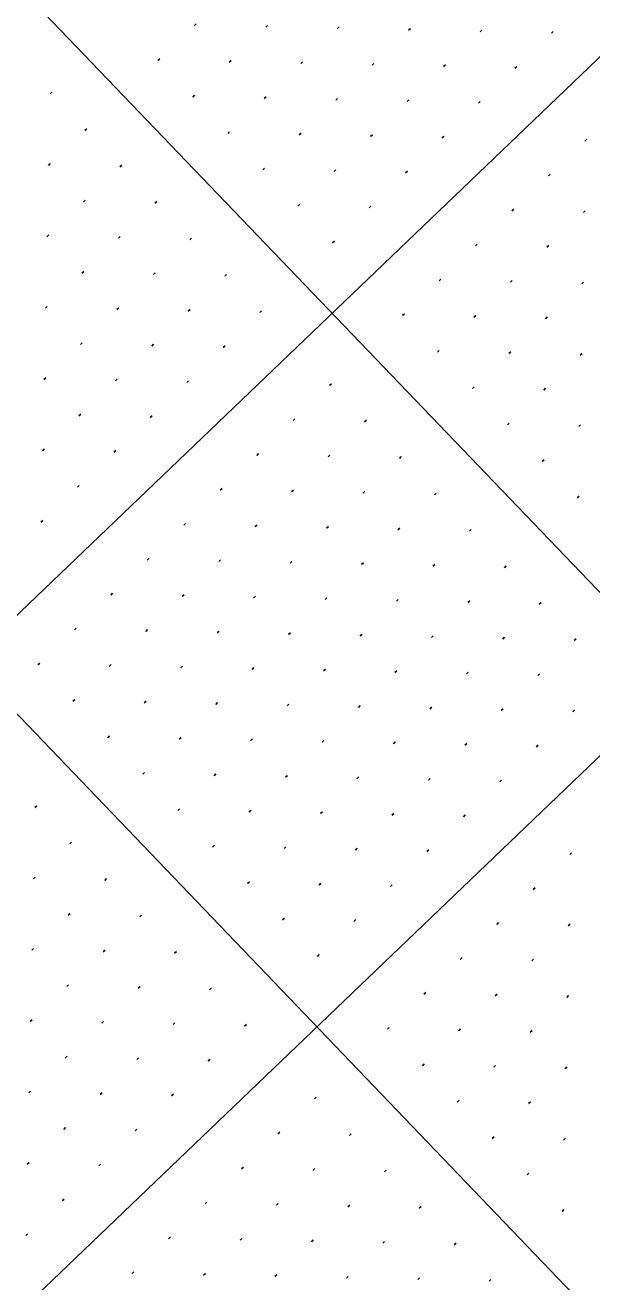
# Model space of a CAD drawing. Extents: x 2148987 to 2151117, y 142806 to 144993.
# Drawn here: x 2149366.7 to 2149422.8, y 143413.2 to 143537.7 of the extents above; entities that cross this region are included whole.
import ezdxf

# ---------------------------------------------------------------- set-up
doc = ezdxf.new("R2010")
doc.units = 0
doc.layers.add('PR_PIER_PH3', color=7, linetype='Continuous')
doc.layers.add('SHT_Profile_Grid_Minor', color=7, linetype='Continuous')

msp = doc.modelspace()

# ---------------------------------------------------------------- linework, layer by layer
at = {"layer": 'PR_PIER_PH3'}
for p, q in [((2150434.94, 144503.77), (2149297.81, 143414.02)), ((2150469.54, 144467.67), (2149332.4, 143377.92)), ((2149258.7, 143653.55), (2149504.33, 143397.25)), ((2149222.6, 143618.96), (2149468.23, 143362.65))]:
    msp.add_line(p, q, dxfattribs=at)
at = {"layer": 'SHT_Profile_Grid_Minor'}
for p, q in [((2149383.63, 143537.82), (2149383.45, 143537.65)), ((2149390.7, 143537.67), (2149390.52, 143537.5)), ((2149397.77, 143537.52), (2149397.59, 143537.35)), ((2149404.84, 143537.37), (2149404.66, 143537.2)), ((2149411.91, 143537.22), (2149411.73, 143537.05)), ((2149418.98, 143537.07), (2149418.8, 143536.9)), ((2149380.02, 143534.36), (2149379.84, 143534.19)), ((2149387.09, 143534.21), (2149386.91, 143534.04)), ((2149394.16, 143534.06), (2149393.98, 143533.89)), ((2149401.23, 143533.91), (2149401.05, 143533.74)), ((2149408.3, 143533.76), (2149408.12, 143533.59)), ((2149415.37, 143533.61), (2149415.19, 143533.44)), ((2149369.35, 143531.05), (2149369.16, 143530.88)), ((2149383.48, 143530.75), (2149383.3, 143530.58)), ((2149390.55, 143530.6), (2149390.37, 143530.43)), ((2149397.62, 143530.45), (2149397.44, 143530.28)), ((2149404.69, 143530.3), (2149404.51, 143530.13)), ((2149411.76, 143530.15), (2149411.58, 143529.98)), ((2149372.8, 143527.44), (2149372.62, 143527.27)), ((2149386.94, 143527.14), (2149386.76, 143526.97)), ((2149394.01, 143526.99), (2149393.83, 143526.82)), ((2149401.08, 143526.84), (2149400.9, 143526.67)), ((2149408.15, 143526.69), (2149407.97, 143526.52)), ((2149422.29, 143526.39), (2149422.11, 143526.22)), ((2149369.19, 143523.98), (2149369.01, 143523.81)), ((2149376.26, 143523.83), (2149376.08, 143523.66)), ((2149390.4, 143523.53), (2149390.22, 143523.36)), ((2149397.47, 143523.38), (2149397.29, 143523.21)), ((2149404.54, 143523.23), (2149404.36, 143523.06)), ((2149418.68, 143522.93), (2149418.5, 143522.76)), ((2149372.65, 143520.37), (2149372.47, 143520.2)), ((2149379.72, 143520.22), (2149379.54, 143520.05)), ((2149393.86, 143519.92), (2149393.68, 143519.75)), ((2149400.93, 143519.77), (2149400.75, 143519.6)), ((2149415.07, 143519.47), (2149414.89, 143519.3)), ((2149422.14, 143519.32), (2149421.96, 143519.15)), ((2149369.04, 143516.91), (2149368.86, 143516.74)), ((2149376.11, 143516.76), (2149375.93, 143516.59)), ((2149383.18, 143516.61), (2149383, 143516.44)), ((2149397.32, 143516.31), (2149397.14, 143516.14)), ((2149411.46, 143516.01), (2149411.28, 143515.84)), ((2149418.53, 143515.86), (2149418.35, 143515.69)), ((2149372.5, 143513.3), (2149372.32, 143513.13)), ((2149379.57, 143513.15), (2149379.39, 143512.98)), ((2149386.64, 143513), (2149386.46, 143512.83)), ((2149407.85, 143512.55), (2149407.67, 143512.38)), ((2149414.92, 143512.4), (2149414.74, 143512.23)), ((2149421.99, 143512.25), (2149421.81, 143512.08)), ((2149368.89, 143509.84), (2149368.71, 143509.67)), ((2149375.96, 143509.69), (2149375.78, 143509.52)), ((2149383.03, 143509.54), (2149382.85, 143509.37)), ((2149390.1, 143509.39), (2149389.92, 143509.22)), ((2149404.24, 143509.09), (2149404.06, 143508.92)), ((2149411.31, 143508.94), (2149411.13, 143508.77)), ((2149418.38, 143508.79), (2149418.2, 143508.62)), ((2149372.35, 143506.23), (2149372.17, 143506.06)), ((2149379.42, 143506.08), (2149379.24, 143505.91)), ((2149386.49, 143505.93), (2149386.31, 143505.76)), ((2149407.7, 143505.48), (2149407.52, 143505.31)), ((2149414.77, 143505.33), (2149414.59, 143505.16)), ((2149421.84, 143505.18), (2149421.66, 143505.01)), ((2149368.74, 143502.77), (2149368.56, 143502.6)), ((2149375.81, 143502.62), (2149375.63, 143502.45)), ((2149382.88, 143502.47), (2149382.7, 143502.3)), ((2149397.02, 143502.17), (2149396.84, 143502)), ((2149411.16, 143501.87), (2149410.98, 143501.7)), ((2149418.23, 143501.72), (2149418.05, 143501.55)), ((2149372.2, 143499.16), (2149372.02, 143498.99)), ((2149379.27, 143499.01), (2149379.09, 143498.84)), ((2149393.41, 143498.71), (2149393.23, 143498.54)), ((2149400.48, 143498.56), (2149400.3, 143498.39)), ((2149414.62, 143498.26), (2149414.44, 143498.09)), ((2149421.69, 143498.11), (2149421.51, 143497.94)), ((2149368.59, 143495.71), (2149368.41, 143495.53)), ((2149375.66, 143495.55), (2149375.48, 143495.38)), ((2149389.8, 143495.25), (2149389.62, 143495.08)), ((2149396.87, 143495.1), (2149396.69, 143494.93)), ((2149403.94, 143494.95), (2149403.76, 143494.78)), ((2149418.08, 143494.65), (2149417.9, 143494.48)), ((2149372.05, 143492.1), (2149371.87, 143491.92)), ((2149386.19, 143491.79), (2149386.01, 143491.62)), ((2149393.26, 143491.64), (2149393.08, 143491.47)), ((2149400.33, 143491.49), (2149400.15, 143491.32)), ((2149407.4, 143491.34), (2149407.22, 143491.17)), ((2149421.54, 143491.04), (2149421.36, 143490.87)), ((2149368.44, 143488.64), (2149368.26, 143488.46)), ((2149382.58, 143488.33), (2149382.4, 143488.16)), ((2149389.65, 143488.18), (2149389.47, 143488.01)), ((2149396.72, 143488.03), (2149396.54, 143487.86)), ((2149403.79, 143487.88), (2149403.61, 143487.71)), ((2149410.86, 143487.73), (2149410.68, 143487.56)), ((2149378.97, 143484.88), (2149378.79, 143484.7)), ((2149386.04, 143484.72), (2149385.86, 143484.55)), ((2149393.11, 143484.57), (2149392.93, 143484.4)), ((2149400.18, 143484.42), (2149400, 143484.25)), ((2149407.25, 143484.27), (2149407.07, 143484.1)), ((2149414.32, 143484.12), (2149414.14, 143483.95)), ((2149375.36, 143481.42), (2149375.18, 143481.24)), ((2149382.43, 143481.27), (2149382.25, 143481.09)), ((2149389.5, 143481.12), (2149389.32, 143480.94)), ((2149396.57, 143480.96), (2149396.39, 143480.79)), ((2149403.64, 143480.81), (2149403.46, 143480.64)), ((2149410.71, 143480.66), (2149410.53, 143480.49)), ((2149417.78, 143480.51), (2149417.6, 143480.34)), ((2149371.75, 143477.96), (2149371.57, 143477.78)), ((2149378.82, 143477.81), (2149378.64, 143477.63)), ((2149385.89, 143477.66), (2149385.71, 143477.48)), ((2149392.96, 143477.51), (2149392.78, 143477.33)), ((2149400.03, 143477.35), (2149399.85, 143477.18)), ((2149407.1, 143477.2), (2149406.92, 143477.03)), ((2149414.17, 143477.05), (2149413.99, 143476.88)), ((2149421.24, 143476.9), (2149421.06, 143476.73)), ((2149368.14, 143474.5), (2149367.96, 143474.32)), ((2149375.21, 143474.35), (2149375.03, 143474.17)), ((2149382.28, 143474.2), (2149382.1, 143474.02)), ((2149389.35, 143474.05), (2149389.17, 143473.87)), ((2149396.42, 143473.9), (2149396.24, 143473.72)), ((2149403.49, 143473.74), (2149403.31, 143473.57)), ((2149410.56, 143473.59), (2149410.38, 143473.42)), ((2149417.63, 143473.44), (2149417.45, 143473.27)), ((2149371.6, 143470.89), (2149371.42, 143470.71)), ((2149378.67, 143470.74), (2149378.49, 143470.56)), ((2149385.74, 143470.59), (2149385.56, 143470.41)), ((2149392.81, 143470.44), (2149392.63, 143470.26)), ((2149399.88, 143470.29), (2149399.7, 143470.11)), ((2149406.95, 143470.13), (2149406.77, 143469.96)), ((2149414.02, 143469.98), (2149413.84, 143469.81)), ((2149421.09, 143469.83), (2149420.91, 143469.66)), ((2149375.06, 143467.28), (2149374.88, 143467.1)), ((2149382.13, 143467.13), (2149381.95, 143466.95)), ((2149389.2, 143466.98), (2149389.02, 143466.8)), ((2149396.27, 143466.83), (2149396.09, 143466.65)), ((2149403.34, 143466.68), (2149403.16, 143466.5)), ((2149410.41, 143466.52), (2149410.23, 143466.35)), ((2149417.48, 143466.37), (2149417.3, 143466.2)), ((2149378.52, 143463.67), (2149378.34, 143463.49)), ((2149385.59, 143463.52), (2149385.41, 143463.34)), ((2149392.66, 143463.37), (2149392.48, 143463.19)), ((2149399.73, 143463.22), (2149399.55, 143463.04)), ((2149406.8, 143463.07), (2149406.62, 143462.89)), ((2149413.87, 143462.91), (2149413.69, 143462.74)), ((2149367.84, 143460.36), (2149367.66, 143460.18)), ((2149381.98, 143460.06), (2149381.8, 143459.88)), ((2149389.05, 143459.91), (2149388.87, 143459.73)), ((2149396.12, 143459.76), (2149395.94, 143459.58)), ((2149403.19, 143459.61), (2149403.01, 143459.43)), ((2149410.26, 143459.46), (2149410.08, 143459.28)), ((2149371.3, 143456.75), (2149371.12, 143456.58)), ((2149385.44, 143456.45), (2149385.26, 143456.27)), ((2149392.51, 143456.3), (2149392.33, 143456.12)), ((2149399.58, 143456.15), (2149399.4, 143455.97)), ((2149406.65, 143456), (2149406.47, 143455.82)), ((2149420.79, 143455.69), (2149420.61, 143455.52)), ((2149367.69, 143453.29), (2149367.51, 143453.12)), ((2149374.76, 143453.14), (2149374.58, 143452.97)), ((2149388.9, 143452.84), (2149388.72, 143452.66)), ((2149395.97, 143452.69), (2149395.79, 143452.51)), ((2149403.04, 143452.54), (2149402.86, 143452.36)), ((2149417.18, 143452.24), (2149417, 143452.06)), ((2149371.15, 143449.68), (2149370.97, 143449.51)), ((2149378.22, 143449.53), (2149378.04, 143449.36)), ((2149392.36, 143449.23), (2149392.18, 143449.05)), ((2149399.43, 143449.08), (2149399.25, 143448.9)), ((2149413.57, 143448.78), (2149413.39, 143448.6)), ((2149420.64, 143448.63), (2149420.46, 143448.45)), ((2149367.54, 143446.22), (2149367.36, 143446.05)), ((2149374.61, 143446.07), (2149374.43, 143445.9)), ((2149381.68, 143445.92), (2149381.5, 143445.75)), ((2149395.82, 143445.62), (2149395.64, 143445.44)), ((2149409.96, 143445.32), (2149409.78, 143445.14)), ((2149417.03, 143445.17), (2149416.85, 143444.99)), ((2149371, 143442.61), (2149370.82, 143442.44)), ((2149378.07, 143442.46), (2149377.89, 143442.29)), ((2149385.14, 143442.31), (2149384.96, 143442.14)), ((2149406.35, 143441.86), (2149406.17, 143441.68)), ((2149413.42, 143441.71), (2149413.24, 143441.53)), ((2149420.49, 143441.56), (2149420.31, 143441.38)), ((2149367.39, 143439.15), (2149367.21, 143438.98)), ((2149374.46, 143439), (2149374.28, 143438.83)), ((2149381.53, 143438.85), (2149381.35, 143438.68)), ((2149388.6, 143438.7), (2149388.42, 143438.53)), ((2149402.74, 143438.4), (2149402.56, 143438.22)), ((2149409.81, 143438.25), (2149409.63, 143438.07)), ((2149416.88, 143438.1), (2149416.7, 143437.92)), ((2149370.85, 143435.54), (2149370.67, 143435.37)), ((2149377.92, 143435.39), (2149377.74, 143435.22)), ((2149384.99, 143435.24), (2149384.81, 143435.07)), ((2149406.2, 143434.79), (2149406.02, 143434.61)), ((2149413.27, 143434.64), (2149413.09, 143434.46)), ((2149420.34, 143434.49), (2149420.15, 143434.31)), ((2149367.24, 143432.08), (2149367.06, 143431.91)), ((2149374.31, 143431.93), (2149374.13, 143431.76)), ((2149381.38, 143431.78), (2149381.2, 143431.61)), ((2149395.52, 143431.48), (2149395.34, 143431.31)), ((2149409.66, 143431.18), (2149409.48, 143431)), ((2149416.73, 143431.03), (2149416.54, 143430.85)), ((2149370.7, 143428.47), (2149370.52, 143428.3)), ((2149377.77, 143428.32), (2149377.59, 143428.15)), ((2149391.91, 143428.02), (2149391.73, 143427.85)), ((2149398.98, 143427.87), (2149398.8, 143427.7)), ((2149413.12, 143427.57), (2149412.94, 143427.39)), ((2149420.18, 143427.42), (2149420, 143427.24)), ((2149367.09, 143425.01), (2149366.91, 143424.84)), ((2149374.16, 143424.86), (2149373.98, 143424.69)), ((2149388.3, 143424.56), (2149388.12, 143424.39)), ((2149395.37, 143424.41), (2149395.19, 143424.24)), ((2149402.44, 143424.26), (2149402.26, 143424.09)), ((2149416.58, 143423.96), (2149416.39, 143423.78)), ((2149370.55, 143421.4), (2149370.37, 143421.23)), ((2149384.69, 143421.1), (2149384.51, 143420.93)), ((2149391.76, 143420.95), (2149391.58, 143420.78)), ((2149398.83, 143420.8), (2149398.65, 143420.63)), ((2149405.9, 143420.65), (2149405.72, 143420.48)), ((2149420.03, 143420.35), (2149419.85, 143420.17)), ((2149366.94, 143417.94), (2149366.76, 143417.77)), ((2149381.08, 143417.64), (2149380.9, 143417.47)), ((2149388.15, 143417.49), (2149387.97, 143417.32)), ((2149395.22, 143417.34), (2149395.04, 143417.17)), ((2149402.29, 143417.19), (2149402.11, 143417.02)), ((2149409.36, 143417.04), (2149409.17, 143416.87)), ((2149377.47, 143414.18), (2149377.29, 143414.01)), ((2149384.54, 143414.03), (2149384.36, 143413.86)), ((2149391.61, 143413.88), (2149391.43, 143413.71)), ((2149398.68, 143413.73), (2149398.5, 143413.56)), ((2149405.75, 143413.58), (2149405.56, 143413.41)), ((2149412.81, 143413.43), (2149412.63, 143413.26))]:
    msp.add_line(p, q, dxfattribs=at)

doc.saveas('drawing.dxf')
